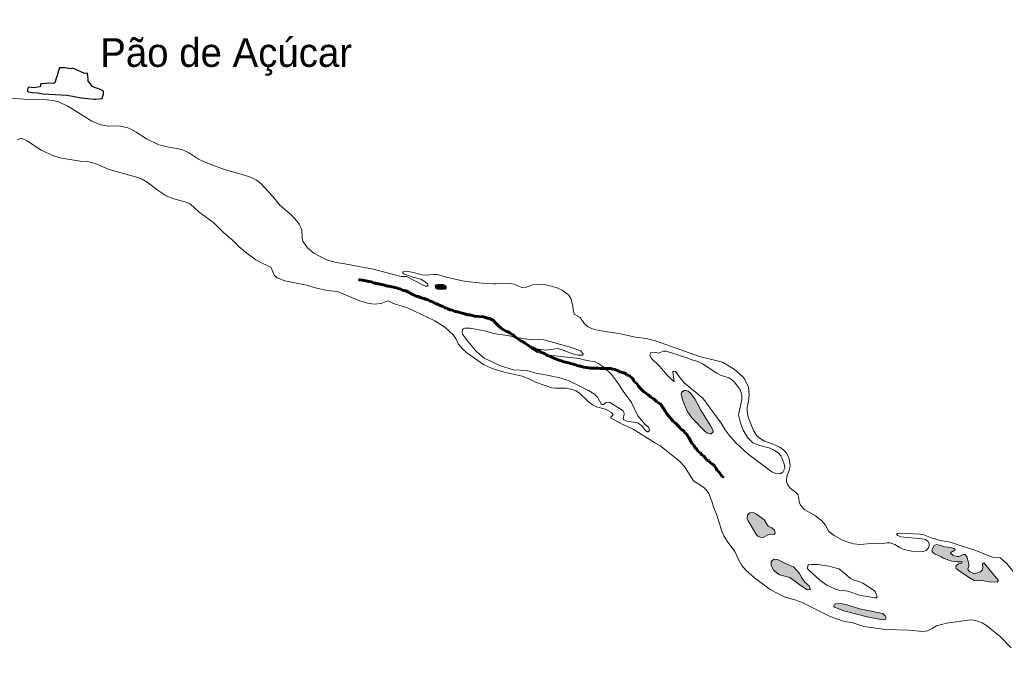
# Model space of a CAD drawing. Extents: x -1643653 to 4543381, y 1624270 to 13878484.
# Drawn here: x 670746 to 687907, y 8911991 to 8923116 of the extents above; entities that cross this region are included whole.
import ezdxf

# ---------------------------------------------------------------- set-up
doc = ezdxf.new("R2010")
doc.units = 0
doc.header["$LTSCALE"] = 160
doc.linetypes.add('LONG_DASH_SHORT_DASH', pattern=[9.9, 6, -1.2, 1.5, -1.2])
for name, color, linetype, lineweight in [('21', 7, 'Continuous', 25), ('25', 7, 'Continuous', 13), ('60', 7, 'Continuous', 13), ('7', 7, 'LONG_DASH_SHORT_DASH', 60)]:
    doc.layers.add(name, color=color, linetype=linetype, lineweight=lineweight)
doc.layers.add('41', color=7, linetype='Continuous')

msp = doc.modelspace()

# ---------------------------------------------------------------- hatches: boundary and pattern name
at = {"layer": '25'}
for points in [[(678121.8, 8918499.9), (678099.7, 8918499.9), (678072.1, 8918499.9), (678038.9, 8918499.9), (677994.7, 8918494.3), (677978.1, 8918477.8), (677983.7, 8918444.6), (678016.8, 8918422.5), (678066.5, 8918422.5), (678116.3, 8918422.5), (678155, 8918422.5), (678171.5, 8918439.1), (678171.5, 8918466.7), (678155, 8918483.3)], [(682604.9, 8916312), (682500, 8916511.3), (682424.9, 8916610.1), (682387.8, 8916643), (682346.5, 8916655.7), (682313.7, 8916655.9), (682284.1, 8916639.2), (682267.8, 8916618.9), (682264.6, 8916598.1), (682286.2, 8916495.1), (682370.8, 8916295.4), (682452, 8916180.6), (682682.3, 8915939.4), (682710.5, 8915920.7), (682762.8, 8915903.1), (682787.5, 8915903.3), (682820.9, 8915934.7), (682822.2, 8915960.7), (682782.3, 8916035.7)], [(683709.3, 8914405), (683574.2, 8914502), (683516.6, 8914528.7), (683457.4, 8914527.2), (683418.7, 8914483.7), (683414.6, 8914420.9), (683429.2, 8914383.2), (683574.4, 8914143.4), (683597.8, 8914119.4), (683640.1, 8914102.8), (683692.2, 8914096.8), (683770.1, 8914144), (683819.7, 8914152.4), (683882.6, 8914149.6), (683901.7, 8914170.6), (683886.4, 8914221.5), (683842.4, 8914260.9), (683781.1, 8914292.7)], [(687443.6, 8913483.5), (687364, 8913464.8), (687283.6, 8913503.6), (687258.7, 8913529), (687252.7, 8913550.6), (687273.9, 8913589.9), (687272.9, 8913637.4), (687235.5, 8913761.4), (687210.7, 8913801), (687180, 8913797.9), (687098.6, 8913762.6), (687068.1, 8913761.9), (686997.5, 8913784.1), (686951.9, 8913823.7), (686956.9, 8913835.2), (687027.3, 8913874.8), (687032.2, 8913893.1), (687016.5, 8913905.2), (686955, 8913923.2), (686856.7, 8913933.6), (686763.1, 8913962.4), (686711.3, 8913970.2), (686671.7, 8913955.1), (686636.7, 8913893), (686634.3, 8913850.5), (686651.3, 8913826.2), (686686.6, 8913803.6), (686797.8, 8913758.6), (686826.7, 8913737.7), (686977.1, 8913685.5), (687067.4, 8913671.3), (687157.7, 8913671.9), (687145.8, 8913650.7), (687094.6, 8913635.5), (687057.4, 8913609.8), (687049, 8913590.4), (687053, 8913557.3), (687142.5, 8913485.2), (687296.4, 8913383.8), (687366, 8913346.6), (687434.4, 8913339.7), (687500.9, 8913346.1), (687625.9, 8913320.7), (687763.2, 8913316.8), (687784.5, 8913333.5), (687784.7, 8913354), (687540.7, 8913646.5), (687524.2, 8913648.2), (687513.1, 8913634.1), (687516.3, 8913573.8), (687502.8, 8913526.4), (687477.7, 8913499.3)], [(684216.8, 8913584.3), (684103.4, 8913631), (683942.8, 8913711.1), (683879, 8913719.3), (683833.1, 8913679.4), (683832.7, 8913611.9), (683872.8, 8913524.7), (683976.9, 8913444.7), (684155.5, 8913399.4), (684309.6, 8913279.2), (684446.1, 8913188.8), (684467.9, 8913181.4), (684490.8, 8913190.7), (684508, 8913183.8), (684504.9, 8913225.4), (684495.5, 8913246.4), (684419.5, 8913316.4), (684367.1, 8913390.6), (684326.4, 8913465.8)], [(685774, 8912773.5), (685370.1, 8912853.6), (685134.1, 8912927), (685036.5, 8912944.5), (684953.6, 8912941.7), (684933.5, 8912932.2), (684922.6, 8912912.7), (684923.1, 8912894.9), (684932.9, 8912881.6), (685095.4, 8912818.3), (685504, 8912714.1), (685740.3, 8912666.2), (685795.8, 8912662.8), (685827.4, 8912675.2), (685832.7, 8912696.2), (685816.4, 8912732)]]:
    msp.add_hatch(color=256, dxfattribs=at).paths.add_polyline_path(points)

# ---------------------------------------------------------------- linework, layer by layer
at = {"layer": '21'}
msp.add_lwpolyline([(672070.8, 8921729.3), (672183.6, 8921744.1), (672204.3, 8921823.7), (672205.8, 8921869.8), (672137.9, 8921906.6), (672045.5, 8921936.8), (672015.8, 8921950.8), (671951.1, 8922034), (671936.7, 8922041.8), (671940.3, 8922071), (671928.8, 8922182.7), (671874.6, 8922176.6), (671712.4, 8922251.7), (671659.2, 8922270.3), (671636.6, 8922261.5), (671534.1, 8922275.4), (671438.6, 8922277.6), (671419.5, 8922227.5), (671398.3, 8922143), (671378.3, 8922092.9), (671356.9, 8922015.4), (671328.1, 8922006.3), (671250.4, 8922007.9), (671162.4, 8921997.4), (671116.6, 8922002), (671109.5, 8921989.5), (671105, 8921961.4), (671096.8, 8921948), (670990.1, 8921931.4), (670891.9, 8921937.6), (670878.8, 8921896.3), (670882.6, 8921866.1), (670900, 8921857.8), (670970.5, 8921845.4), (671059.8, 8921839.3), (671147.8, 8921823.2), (671572.8, 8921799.1), (671817.6, 8921756.7), (672050.9, 8921730.4)], close=True, dxfattribs=at)
at = {"layer": '25'}
for points in [[(670198.9, 8921779.1), (670825.1, 8921729), (671173.4, 8921726.6), (671321.6, 8921707.8), (671424.1, 8921682), (671582.7, 8921606.9), (672004.6, 8921350.8), (672150.9, 8921284.8), (672299, 8921260.5), (672419, 8921266.9), (672503.5, 8921262.1), (672626.2, 8921231.8), (672681.9, 8921209.8), (672776.3, 8921157.4), (672954.4, 8921040.4), (673169, 8920938.3), (673363.4, 8920887.3), (673485, 8920874.1), (673583.2, 8920848.3), (673683.5, 8920804.3), (673860.5, 8920685.6), (673931.7, 8920649.3), (674185.8, 8920553)], [(674298.5, 8919404.1), (674291.8, 8919409.6), (674126, 8919575.4), (673873, 8919765.1), (673715.5, 8919905.3), (673623, 8919941.7), (673428.6, 8919993.5), (673296.8, 8920049), (673159.2, 8920137.6), (672965, 8920287.3), (672880.8, 8920337.6), (672764.4, 8920379.9), (672301.8, 8920503.9), (672059.4, 8920609.5), (671934.4, 8920643.4), (671799.8, 8920650.2), (671472.2, 8920703.7), (671336.9, 8920745), (671109.4, 8920850.7), (670878.6, 8921005.6), (670802.7, 8921042.5), (670751.6, 8921047.3), (670704.9, 8921020.2)], [(674185.8, 8920553), (674331.2, 8920497.9), (674621.4, 8920420.9), (674779.7, 8920369.3), (674871.4, 8920317.9), (674944.3, 8920262), (675153.1, 8920035), (675278.2, 8919884.7), (675471.8, 8919715.9), (675585, 8919594.2), (675613.6, 8919553.2), (675656.7, 8919458.2), (675661.4, 8919317.4), (675675.3, 8919257.8), (675757.5, 8919139.9), (675867.5, 8919047.4), (676076.8, 8918937.9), (676128.1, 8918918.2), (676257.4, 8918887.3), (676406.6, 8918860.2)], [(681818.1, 8915736.8), (681425.2, 8915979.8), (681222.6, 8916074.7), (681046.9, 8916174.6), (681037.6, 8916191.5), (681077.1, 8916231.5), (681069.9, 8916251.6), (681048.6, 8916272.8), (680945.8, 8916329.8), (680790.6, 8916373.3), (680721.3, 8916405.2), (680645.7, 8916462.9), (680494.3, 8916609.8), (680432, 8916649.9), (680383.3, 8916669.5), (680263.9, 8916694.5), (680070.5, 8916694.2), (680014.4, 8916702), (679728.1, 8916803.7), (679599.7, 8916864.4), (679494.1, 8916904.4), (679183.1, 8916978), (678970.2, 8917037.8), (678820.7, 8917111.4), (678532.7, 8917311.3), (678456, 8917383.8), (678383.1, 8917469.9), (678338.7, 8917561.6), (678294.1, 8917624), (678150.8, 8917757.7), (677973.1, 8917871.9), (677487.9, 8918104.1), (677281.9, 8918159.9), (677153.7, 8918215.1), (677037.8, 8918171.3), (676918, 8918157), (676801.9, 8918174.5), (676667.5, 8918220.7), (676277.6, 8918381.7), (676099, 8918399.2), (675895.4, 8918446.5), (675739.5, 8918492.1), (675362.3, 8918567.1), (675228.4, 8918616), (675184.7, 8918661.3), (675115.9, 8918805.8), (674978.6, 8918869.4), (674860.2, 8918934.9), (674677.5, 8919067.2), (674567.5, 8919159.4), (674447.6, 8919281.5), (674298.5, 8919404.1)], [(676406.6, 8918860.2), (676902.1, 8918770.1), (677144.9, 8918707)], [(677144.9, 8918707), (677387.7, 8918643.9), (677479.7, 8918643.7), (677807.2, 8918472.7), (677846.8, 8918474.7), (677858.5, 8918492.6), (677847.1, 8918512.3), (677791.3, 8918560.8), (677728, 8918593.3), (677591, 8918627.5), (677431.5, 8918690.2), (677417.9, 8918704.6), (677419.8, 8918723.9), (677467.7, 8918734.3), (677573, 8918719.1), (677754.5, 8918668.8), (677809.8, 8918666), (677950.6, 8918679.4), (678015.6, 8918673.9), (678201.6, 8918623.4), (678458.3, 8918568.7)], [(678458.3, 8918568.7), (678523.8, 8918554.7), (678798.8, 8918527.6), (678989.1, 8918516.6)], [(678989.1, 8918516.6), (679028.7, 8918514.3), (679274.2, 8918524.4), (679370.3, 8918504.3), (679498.9, 8918447.1), (679546, 8918450), (679679.3, 8918495.6), (679746.3, 8918505.8), (679902.1, 8918494.5), (680007.6, 8918474.6), (680113.5, 8918440.7), (680189.9, 8918405.5), (680305.8, 8918315.1), (680343.3, 8918257.1), (680379.9, 8918133), (680383.4, 8918063), (680402.5, 8917983.4), (680502.8, 8917929.2), (680579.7, 8917817.8), (680646.8, 8917765.9), (680703.4, 8917735.4), (680777.3, 8917710.3), (680908.5, 8917690.3)], [(680908.5, 8917690.3), (681178.8, 8917648.9), (681178.8, 8917648.9), (681466.4, 8917586.3), (681660.9, 8917561), (681819.1, 8917524), (682585, 8917249.1), (682980.6, 8917149.2), (683185, 8917028.5), (683336.3, 8916896.5), (683373.2, 8916850.2), (683438.1, 8916716.7), (683446.5, 8916578.6), (683436.2, 8916473.2), (683412.3, 8916362.4), (683413.5, 8916288.2), (683432.7, 8916191.5), (683521.7, 8915959.8), (683583.7, 8915866.4), (683658.1, 8915805.7), (683712.5, 8915774.1), (683868, 8915721.3), (683982.8, 8915668.3), (684052.7, 8915615.1), (684096.7, 8915566.3), (684127.5, 8915511.8), (684143.1, 8915466.3), (684159.4, 8915351.3), (684151.8, 8915280.7), (684110.2, 8915174.9), (684097.4, 8915119.6), (684096.5, 8915064.6), (684118.2, 8915014.1), (684161.6, 8914954.8), (684253, 8914886), (684293.4, 8914843.8), (684308.7, 8914798.6), (684321.4, 8914701.7), (684339.5, 8914660.7), (684417.2, 8914578.7), (684602, 8914472.5), (684706.8, 8914393.8), (684779.7, 8914311.4), (684828.5, 8914210.6), (684857.8, 8914180.7), (684926.8, 8914132.4), (685086.6, 8914045.6), (685266, 8913984.7), (685385.2, 8913971.2), (685618.2, 8913999), (685737.3, 8913986.7), (685851.2, 8914003.1), (685905.5, 8914002.4), (685982.6, 8913974.4), (686061.4, 8913923.8), (686127.1, 8913893.3), (686275.3, 8913854.7), (686360.8, 8913847.2), (686468.9, 8913849.9), (686529, 8913869.3), (686569.5, 8913916.1), (686584, 8913950.7), (686580.3, 8913987.9), (686555.9, 8914031.7), (686515.6, 8914058.2), (686455.7, 8914071.3), (686086.4, 8914109.2), (686030, 8914128.5), (686014.9, 8914150.2), (686030.2, 8914166.6), (686061.2, 8914172.7), (686426.8, 8914155.2), (686487.4, 8914141.3), (686636.2, 8914082.7), (686780.2, 8914045.5), (686947.2, 8914014.8), (687423.4, 8913857.4), (687593.3, 8913785.8), (687709.9, 8913748.1), (687815.5, 8913739.4)], [(682000.3, 8915611.7), (681893.5, 8915696.4), (681818.1, 8915736.8)], [(685250.1, 8912609.3), (685090.4, 8912640.1), (684860.6, 8912720), (684371.1, 8912965.5), (684243.4, 8913011.5), (684056.1, 8913062), (683813.3, 8913188.5), (683538.3, 8913393.8), (683397.8, 8913518.5), (683317.8, 8913609.8), (683267.2, 8913698.5), (683200.5, 8913852), (683066.1, 8914030.6), (683008, 8914123.3), (682972.2, 8914204.3), (682876.7, 8914499.8), (682824.4, 8914623.4), (682796, 8914726.4), (682745.7, 8914861.4), (682705.5, 8914922.4), (682654, 8914970.7), (682479.2, 8915081.6), (682322.4, 8915329.9), (682232.1, 8915427.7), (682000.3, 8915611.7)], [(687815.5, 8913739.4), (687934.6, 8913642.4), (688040, 8913510.4), (688162, 8913385.5), (688367.3, 8913223), (688472.6, 8913075.7)], [(687672.6, 8912486.6), (687578.1, 8912564.2), (687503.2, 8912608.6), (687390.3, 8912648.4), (687308, 8912659.7), (686885.5, 8912605), (686710.6, 8912557.1), (686635.4, 8912508.5), (686551.6, 8912466.9), (686470.3, 8912454.8), (686234, 8912481.7), (685823.7, 8912494.5), (685446.3, 8912545), (685250.1, 8912609.3)], [(688008.3, 8912172.8), (687817.2, 8912367.8), (687672.6, 8912486.6)]]:
    msp.add_lwpolyline(points, dxfattribs=at)
for points in [[(678121.8, 8918499.9), (678099.7, 8918499.9), (678072.1, 8918499.9), (678038.9, 8918499.9), (677994.7, 8918494.3), (677978.1, 8918477.8), (677983.7, 8918444.6), (678016.8, 8918422.5), (678066.5, 8918422.5), (678116.3, 8918422.5), (678155, 8918422.5), (678171.5, 8918439.1), (678171.5, 8918466.7), (678155, 8918483.3)], [(681051.6, 8916931.9), (680917.2, 8917059.9), (680829.5, 8917121.2), (680764.3, 8917152.8), (680618.1, 8917176), (680486.7, 8917212.2), (679908, 8917275.5), (679762, 8917317), (679635.4, 8917396.8), (679910.2, 8917356.6), (680118, 8917385), (680224.5, 8917353.5), (680354.4, 8917300.2), (680468.1, 8917272.3), (680544.4, 8917273.7), (680558.6, 8917291.6), (680515, 8917345.8), (680314, 8917417.1), (679871.3, 8917537.1), (679776.1, 8917543.1), (679665.5, 8917539.2), (679433.9, 8917573.7), (679267.9, 8917609.1), (678996.5, 8917647.8), (678870.4, 8917690.1), (678589.1, 8917741.1), (678498, 8917744.3), (678469.7, 8917732.7), (678455.1, 8917717), (678451.8, 8917673.4), (678458.9, 8917639.2), (678523.3, 8917543), (678679.2, 8917360), (678761.9, 8917279.4), (678835.3, 8917221.6), (679118.2, 8917086.7), (679346.3, 8917013.9), (679576.6, 8917001.6), (679730.2, 8916958.4), (679899.8, 8916930.5), (680176.7, 8916871.1), (680311.5, 8916821.6), (680651, 8916653.5), (680752.3, 8916589.8), (680805.3, 8916538.2), (680876.6, 8916411.5), (680909.3, 8916413.3), (680957.8, 8916448.8), (681016.5, 8916451.2), (681252.3, 8916299.6), (681267.3, 8916278.3), (681272.5, 8916243.6), (681254.2, 8916164.9), (681262.6, 8916146.7), (681320.4, 8916124.1), (681503.1, 8916094), (681572.9, 8916043.7), (681643.2, 8915956.4), (681671.9, 8915935.7), (681689.5, 8915938.5), (681714.4, 8915957.7), (681702.9, 8916012.5), (681637.7, 8916065.1), (681506.7, 8916216.1), (681398.2, 8916446.9), (681252.7, 8916642.9), (681172.9, 8916771.4)], [(683098.8, 8915878.5), (683218, 8915745.7), (683431.3, 8915549.3), (683842.3, 8915241.8), (683914.8, 8915211.4), (683988.1, 8915206.1), (684032.5, 8915231.8), (684070.1, 8915304), (684063.1, 8915352.3), (684022, 8915472.5), (683998.8, 8915515.4), (683957.9, 8915563.1), (683881.6, 8915617.7), (683813.4, 8915653.2), (683609.3, 8915703.3), (683514, 8915743.9), (683424.3, 8915831.4), (683340.7, 8915966.9), (683294.1, 8916091.3), (683261.6, 8916230.6), (683318.9, 8916497.7), (683318.9, 8916580.9), (683285.7, 8916678.7), (683188.7, 8916805.8), (683140.2, 8916850.4), (683094.9, 8916876.6), (682950.1, 8916924.1), (682886.8, 8916955.4), (682635, 8917119.5), (682537.5, 8917164.5), (682468.1, 8917183.6), (682346, 8917233.6), (681999.5, 8917342.7), (681956.9, 8917341.8), (681867.4, 8917308.4), (681794.8, 8917322), (681728.3, 8917312.8), (681716.4, 8917267.4), (681747.4, 8917215.7), (681890.3, 8917076.4), (682019, 8916922.4), (682142.9, 8916807.4), (682119.7, 8916983.6), (682130.7, 8916993.2), (682166.1, 8916989.6), (682243.8, 8916875.1), (682318.3, 8916790), (682638.3, 8916523.7), (682962.6, 8916089.6), (683031.4, 8915973.4)], [(682604.9, 8916312), (682500, 8916511.3), (682424.9, 8916610.1), (682387.8, 8916643), (682346.5, 8916655.7), (682313.7, 8916655.9), (682284.1, 8916639.2), (682267.8, 8916618.9), (682264.6, 8916598.1), (682286.2, 8916495.1), (682370.8, 8916295.4), (682452, 8916180.6), (682682.3, 8915939.4), (682710.5, 8915920.7), (682762.8, 8915903.1), (682787.5, 8915903.3), (682820.9, 8915934.7), (682822.2, 8915960.7), (682782.3, 8916035.7)], [(683709.3, 8914405), (683574.2, 8914502), (683516.6, 8914528.7), (683457.4, 8914527.2), (683418.7, 8914483.7), (683414.6, 8914420.9), (683429.2, 8914383.2), (683574.4, 8914143.4), (683597.8, 8914119.4), (683640.1, 8914102.8), (683692.2, 8914096.8), (683770.1, 8914144), (683819.7, 8914152.4), (683882.6, 8914149.6), (683901.7, 8914170.6), (683886.4, 8914221.5), (683842.4, 8914260.9), (683781.1, 8914292.7)], [(687443.6, 8913483.5), (687364, 8913464.8), (687283.6, 8913503.6), (687258.7, 8913529), (687252.7, 8913550.6), (687273.9, 8913589.9), (687272.9, 8913637.4), (687235.5, 8913761.4), (687210.7, 8913801), (687180, 8913797.9), (687098.6, 8913762.6), (687068.1, 8913761.9), (686997.5, 8913784.1), (686951.9, 8913823.7), (686956.9, 8913835.2), (687027.3, 8913874.8), (687032.2, 8913893.1), (687016.5, 8913905.2), (686955, 8913923.2), (686856.7, 8913933.6), (686763.1, 8913962.4), (686711.3, 8913970.2), (686671.7, 8913955.1), (686636.7, 8913893), (686634.3, 8913850.5), (686651.3, 8913826.2), (686686.6, 8913803.6), (686797.8, 8913758.6), (686826.7, 8913737.7), (686977.1, 8913685.5), (687067.4, 8913671.3), (687157.7, 8913671.9), (687145.8, 8913650.7), (687094.6, 8913635.5), (687057.4, 8913609.8), (687049, 8913590.4), (687053, 8913557.3), (687142.5, 8913485.2), (687296.4, 8913383.8), (687366, 8913346.6), (687434.4, 8913339.7), (687500.9, 8913346.1), (687625.9, 8913320.7), (687763.2, 8913316.8), (687784.5, 8913333.5), (687784.7, 8913354), (687540.7, 8913646.5), (687524.2, 8913648.2), (687513.1, 8913634.1), (687516.3, 8913573.8), (687502.8, 8913526.4), (687477.7, 8913499.3)], [(684216.8, 8913584.3), (684103.4, 8913631), (683942.8, 8913711.1), (683879, 8913719.3), (683833.1, 8913679.4), (683832.7, 8913611.9), (683872.8, 8913524.7), (683976.9, 8913444.7), (684155.5, 8913399.4), (684309.6, 8913279.2), (684446.1, 8913188.8), (684467.9, 8913181.4), (684490.8, 8913190.7), (684508, 8913183.8), (684504.9, 8913225.4), (684495.5, 8913246.4), (684419.5, 8913316.4), (684367.1, 8913390.6), (684326.4, 8913465.8)], [(685649.1, 8913142.2), (685623, 8913169.9), (685428.9, 8913296.7), (685375.8, 8913322.4), (685273.7, 8913349.8), (685210.9, 8913379.2), (685081.7, 8913491.8), (685006.9, 8913546.4), (684833.8, 8913593.7), (684644.2, 8913625.1), (684527.3, 8913626.6), (684481.5, 8913618.7), (684466.8, 8913605.2), (684466.2, 8913555.2), (684479.5, 8913529.9), (684680.5, 8913350.7), (684802.1, 8913263.6), (684948.9, 8913193.2), (685013.8, 8913177.3), (685166.9, 8913161.2), (685371.4, 8913092.3), (685633, 8913045.2), (685657.3, 8913046.7), (685676.3, 8913060.9)], [(685774, 8912773.5), (685370.1, 8912853.6), (685134.1, 8912927), (685036.5, 8912944.5), (684953.6, 8912941.7), (684933.5, 8912932.2), (684922.6, 8912912.7), (684923.1, 8912894.9), (684932.9, 8912881.6), (685095.4, 8912818.3), (685504, 8912714.1), (685740.3, 8912666.2), (685795.8, 8912662.8), (685827.4, 8912675.2), (685832.7, 8912696.2), (685816.4, 8912732)]]:
    msp.add_lwpolyline(points, close=True, dxfattribs=at)
at = {"layer": '60', "lineweight": 25}
msp.add_spline([(814781, 9009175.5), (814787.2, 9009173.4), (814796.9, 9009173.4), (814799.4, 9009172.4), (814805.1, 9009174.5), (814805.6, 9009176.5), (814811.7, 9009179.5), (814811.7, 9009179.5), (814801.5, 9009181), (814790.7, 9009181.5), (814784.1, 9009183.1), (814777.4, 9009185.1), (814778.4, 9009175.5)], degree=3, dxfattribs=at)
at = {"layer": '7'}
for points in [[(677045, 8918504), (677001.7, 8918514.2), (676981.3, 8918516.8), (676940.6, 8918524.4), (676910.1, 8918524.4), (676869.4, 8918547.4), (676828.7, 8918555.1), (676714.1, 8918578.1), (676660.7, 8918583.2), (676646.3, 8918587.3)], [(679307.3, 8917640.1), (679279.3, 8917660.5), (679246.2, 8917678.4), (679213.1, 8917688.6), (679182.6, 8917709.1), (679152.1, 8917727), (679121.5, 8917747.4), (679075.7, 8917785.8), (679050.2, 8917819), (679024.8, 8917839.4), (678994.2, 8917872.7), (678958.6, 8917890.6), (678925.5, 8917908.4), (678892.5, 8917916.1), (678869.6, 8917923.8), (678826.3, 8917939.1), (678742.3, 8917946.8), (678666, 8917951.9), (678584.6, 8917972.3), (678538.8, 8917974.9), (678498, 8917992.8), (678452.2, 8918000.5), (678383.5, 8918020.9), (678347.9, 8918031.1), (678325, 8918031.1), (678279.2, 8918054.1), (678243.6, 8918059.2), (678202.8, 8918077.1), (678182.5, 8918092.5), (678149.4, 8918097.6), (678121.4, 8918118), (678093.4, 8918123.2), (678057.8, 8918143.6), (678029.8, 8918158.9), (677999.2, 8918158.9), (677981.4, 8918179.4), (677950.9, 8918189.6), (677920.4, 8918204.9), (677892.4, 8918212.6), (677856.7, 8918235.6), (677828.7, 8918243.3), (677790.6, 8918256.1), (677757.5, 8918263.7), (677737.1, 8918271.4), (677683.7, 8918294.4), (677653.2, 8918302.1), (677620.1, 8918309.7), (677592.1, 8918330.2), (677559, 8918345.5), (677525.9, 8918366), (677492.8, 8918381.3), (677467.4, 8918391.5), (677447, 8918396.7), (677419, 8918399.2), (677393.6, 8918417.1), (677365.6, 8918424.8), (677332.5, 8918435), (677312.1, 8918442.7), (677279.1, 8918450.3), (677225.6, 8918460.6), (677172.2, 8918470.8), (677151.8, 8918475.9), (677116.2, 8918486.1), (677080.6, 8918493.8), (677045, 8918504)], [(680338, 8917126.3), (680304.9, 8917136.5), (680271.8, 8917144.2), (680248.9, 8917149.3), (680218.4, 8917157), (680172.6, 8917174.9), (680142.1, 8917185.1), (680106.4, 8917197.9), (680086.1, 8917205.5), (680065.7, 8917208.1), (680032.6, 8917226), (680012.3, 8917236.2), (679986.8, 8917246.4), (679966.5, 8917254.1), (679935.9, 8917266.9), (679910.5, 8917277.1), (679882.5, 8917300.1), (679851.9, 8917310.3), (679816.3, 8917333.3), (679783.2, 8917353.8), (679757.8, 8917358.9), (679729.8, 8917364), (679704.3, 8917387), (679684, 8917397.2), (679663.6, 8917397.2), (679622.9, 8917425.3), (679594.9, 8917443.2), (679569.5, 8917461.1), (679541.5, 8917481.6), (679505.8, 8917509.7), (679475.3, 8917517.4), (679447.3, 8917537.8), (679421.8, 8917558.3), (679391.3, 8917578.7), (679363.3, 8917599.2), (679332.8, 8917632.4), (679307.3, 8917640.1)], [(682076.2, 8916175.4), (682050.8, 8916211.2), (682020.2, 8916241.9), (681987.1, 8916298.1), (681969.3, 8916331.4), (681936.2, 8916367.1), (681926, 8916387.6), (681895.5, 8916423.4), (681870, 8916443.8), (681836.9, 8916464.3), (681816.6, 8916482.2), (681793.7, 8916502.6), (681765.7, 8916520.5), (681730, 8916543.5), (681689.3, 8916581.9), (681663.9, 8916599.8), (681633.3, 8916620.2), (681605.3, 8916638.1), (681587.5, 8916658.5), (681564.6, 8916676.4), (681549.3, 8916696.9), (681521.3, 8916732.7), (681501, 8916753.1), (681483.1, 8916781.2), (681455.1, 8916801.7), (681434.8, 8916837.5), (681417, 8916870.7), (681368.6, 8916906.5), (681348.2, 8916921.8), (681320.2, 8916924.4), (681305, 8916944.8), (681266.8, 8916962.7), (681218.4, 8916978.1), (681190.5, 8916980.6), (681170.1, 8917001.1), (681139.6, 8917008.7), (681106.5, 8917024.1), (681073.4, 8917026.6), (681040.3, 8917036.8), (681014.9, 8917036.8), (680994.5, 8917036.8), (680958.9, 8917036.8), (680913.1, 8917041.9), (680877.5, 8917041.9), (680846.9, 8917041.9), (680816.4, 8917044.5), (680796, 8917044.5), (680765.5, 8917044.5), (680735, 8917044.5), (680714.6, 8917047.1), (680694.3, 8917047.1), (680673.9, 8917047.1), (680653.5, 8917052.2), (680623, 8917054.7), (680602.7, 8917057.3), (680564.5, 8917064.9), (680536.5, 8917072.6), (680516.1, 8917075.2), (680495.8, 8917082.8), (680475.4, 8917087.9), (680447.4, 8917093.1), (680427.1, 8917103.3), (680399.1, 8917108.4), (680368.5, 8917118.6), (680338, 8917126.3)], [(683007.9, 8915140.2), (682972.3, 8915163.2), (682951.9, 8915193.9), (682934.1, 8915214.3), (682916.2, 8915247.6), (682890.8, 8915262.9), (682873, 8915296.1), (682842.4, 8915342.1), (682811.9, 8915372.8), (682773.7, 8915395.8), (682750.8, 8915426.5), (682712.6, 8915444.4), (682689.7, 8915475.1), (682656.6, 8915513.4), (682626.1, 8915533.8), (682593, 8915572.2), (682557.3, 8915595.2), (682537, 8915636.1), (682501.3, 8915664.2), (682483.5, 8915707.7), (682450.4, 8915733.2), (682399.5, 8915838), (682371.5, 8915863.6), (682356.2, 8915899.4), (682328.2, 8915919.8), (682305.3, 8915958.2), (682262.1, 8915978.6), (682236.6, 8916016.9), (682201, 8916052.7), (682170.4, 8916086), (682142.4, 8916098.8), (682124.6, 8916119.2), (682106.8, 8916139.7), (682076.2, 8916175.4)]]:
    msp.add_lwpolyline(points, dxfattribs=at)

# ---------------------------------------------------------------- texts
at = {"layer": '41'}
msp.add_text('Pão de Açúcar', height=500, dxfattribs=at).set_placement((672147.8, 8922293.7))

doc.saveas('drawing.dxf')
